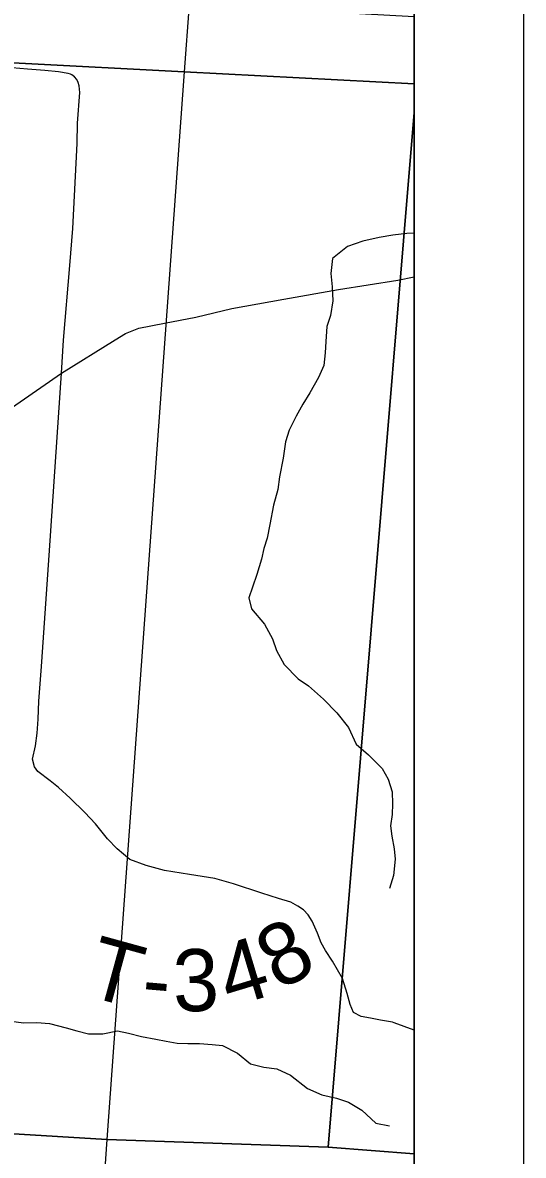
# Model space of a CAD drawing. Extents: x 39.8 to 73.8, y 13 to 35.
# Drawn here: x 48.304 to 48.763, y 29.851 to 30.888 of the extents above; entities that cross this region are included whole.
import ezdxf

# ---------------------------------------------------------------- set-up
doc = ezdxf.new("R2010")
doc.units = 0
for name, color, linetype in [('GM_X_Corporation', 7, 'Continuous'), ('GM_X_Minor_River', 7, 'Continuous'), ('GM_X_State_Route', 7, 'Continuous'), ('GM_X_Township_Road', 7, 'Continuous'), ('GM_X_Township_Road_Text', 7, 'Continuous'), ('SH_Data', 7, 'Continuous')]:
    doc.layers.add(name, color=color, linetype=linetype)

msp = doc.modelspace()

# ---------------------------------------------------------------- linework, layer by layer
at = {"layer": 'GM_X_Corporation'}
msp.add_lwpolyline([(47.095, 27.8783), (47.5149, 27.8498), (47.5414, 27.8484), (48.663, 27.7809), (48.663, 33.865), (43.6158, 33.865)], dxfattribs=at)
for points in [[(47.4415, 30.9593), (48.4569, 30.9045), (48.4524, 30.8427), (48.1497, 30.8585), (47.6837, 30.8829), (47.4356, 30.8958)], [(48.663, 30.8318), (48.663, 30.8931), (48.4569, 30.9045), (48.4524, 30.8427)], [(48.4524, 30.8427), (48.3814, 29.8655), (48.0851, 29.8835), (48.1497, 30.8585)], [(48.663, 30.8054), (48.663, 30.8318), (48.4524, 30.8427), (48.3814, 29.8655), (48.5842, 29.8582)], [(48.663, 29.8523), (48.663, 30.8054), (48.5842, 29.8582)], [(47.3645, 29.9274), (47.3755, 29.9267), (47.6104, 29.9124), (48.0851, 29.8835), (48.3814, 29.8655), (48.3118, 28.8573), (47.3001, 28.9116)], [(48.663, 28.8384), (48.663, 29.8523), (48.5842, 29.8582), (48.3814, 29.8655), (48.3118, 28.8573)]]:
    msp.add_lwpolyline(points, close=True, dxfattribs=at)
at = {"layer": 'GM_X_Minor_River'}
for p, q in [((48.6433, 30.6932), (48.6308, 30.6912)), ((48.6561, 30.6947), (48.6433, 30.6932)), ((48.663, 30.695), (48.6561, 30.6947)), ((48.602, 30.6828), (48.5881, 30.6718)), ((48.616, 30.6878), (48.602, 30.6828)), ((48.6308, 30.6912), (48.616, 30.6878)), ((48.5881, 30.6718), (48.5866, 30.6581)), ((48.5866, 30.6581), (48.5878, 30.646)), ((48.5878, 30.646), (48.5886, 30.6331)), ((48.5886, 30.6331), (48.5864, 30.6198)), ((48.5864, 30.6198), (48.583, 30.6095)), ((48.583, 30.6095), (48.582, 30.5959)), ((48.582, 30.5959), (48.5816, 30.5856)), ((48.5816, 30.5856), (48.5802, 30.5739)), ((48.5802, 30.5739), (48.5753, 30.5629)), ((48.5753, 30.5629), (48.5674, 30.5488)), ((48.5674, 30.5488), (48.561, 30.5385)), ((48.561, 30.5385), (48.555, 30.5275)), ((48.555, 30.5275), (48.5486, 30.5146)), ((48.5486, 30.5146), (48.5452, 30.504)), ((48.5452, 30.504), (48.543, 30.4892)), ((48.543, 30.4892), (48.5397, 30.4721)), ((48.5397, 30.4721), (48.5382, 30.4603)), ((48.5382, 30.4603), (48.5341, 30.4459)), ((48.5341, 30.4459), (48.5308, 30.4284)), ((48.5308, 30.4284), (48.5282, 30.4159)), ((48.5282, 30.4159), (48.5252, 30.4064)), ((48.5252, 30.4064), (48.523, 30.3965)), ((48.523, 30.3965), (48.5189, 30.3825)), ((48.5189, 30.3825), (48.5148, 30.3711)), ((48.5148, 30.3711), (48.5114, 30.3612)), ((48.5114, 30.3612), (48.5141, 30.351)), ((48.5141, 30.351), (48.5259, 30.337)), ((48.5259, 30.337), (48.5331, 30.3237)), ((48.5331, 30.3237), (48.537, 30.3131)), ((48.537, 30.3131), (48.5439, 30.3003)), ((48.5439, 30.3003), (48.5568, 30.287)), ((48.5568, 30.287), (48.5663, 30.2806)), ((48.5663, 30.2806), (48.58, 30.2685)), ((48.58, 30.2685), (48.5921, 30.256)), ((48.5921, 30.256), (48.6028, 30.2424)), ((48.6028, 30.2424), (48.6097, 30.2272)), ((48.6097, 30.2272), (48.6211, 30.2174)), ((48.6211, 30.2174), (48.6336, 30.2049)), ((48.6336, 30.2049), (48.6393, 30.1951)), ((48.6393, 30.1951), (48.6428, 30.1837)), ((48.6428, 30.1837), (48.6432, 30.1727)), ((48.6429, 30.1629), (48.6414, 30.1526)), ((48.6432, 30.1727), (48.6429, 30.1629)), ((48.6414, 30.1526), (48.6426, 30.1431)), ((48.6426, 30.1431), (48.6445, 30.1314)), ((48.6457, 30.1219), (48.6439, 30.1071)), ((48.6445, 30.1314), (48.6457, 30.1219)), ((48.6439, 30.1071), (48.6405, 30.095)), ((48.2916, 29.974), (48.3052, 29.9721)), ((48.3052, 29.9721), (48.3173, 29.9725)), ((48.3173, 29.9725), (48.3291, 29.9714)), ((48.3291, 29.9714), (48.3442, 29.9677)), ((48.3442, 29.9677), (48.3541, 29.9647)), ((48.3541, 29.9647), (48.3647, 29.9621)), ((48.3647, 29.9621), (48.3779, 29.9621)), ((48.3779, 29.9621), (48.3912, 29.9648)), ((48.3912, 29.9648), (48.4014, 29.9626)), ((48.4014, 29.9626), (48.4132, 29.9596)), ((48.4132, 29.9596), (48.4264, 29.9573)), ((48.4264, 29.9573), (48.4359, 29.9555)), ((48.4359, 29.9555), (48.4458, 29.9536)), ((48.4458, 29.9536), (48.4556, 29.9533)), ((48.4556, 29.9533), (48.4662, 29.9533)), ((48.4662, 29.9533), (48.478, 29.9522)), ((48.478, 29.9522), (48.4874, 29.9515)), ((48.4874, 29.9515), (48.5011, 29.9443)), ((48.5011, 29.9443), (48.5132, 29.9345)), ((48.5132, 29.9345), (48.5254, 29.9315)), ((48.5254, 29.9315), (48.5371, 29.93)), ((48.5371, 29.93), (48.5496, 29.9243)), ((48.5496, 29.9243), (48.5652, 29.9119)), ((48.5652, 29.9119), (48.5785, 29.9062)), ((48.5785, 29.9062), (48.5918, 29.9032)), ((48.5918, 29.9032), (48.6028, 29.8995)), ((48.6028, 29.8995), (48.6149, 29.8923)), ((48.6149, 29.8923), (48.6278, 29.8802)), ((48.6278, 29.8802), (48.6403, 29.878))]:
    msp.add_line(p, q, dxfattribs=at)
at = {"layer": 'GM_X_State_Route'}
msp.add_lwpolyline([(48.2829, 30.5275), (48.3399, 30.567), (48.3892, 30.5974), (48.3987, 30.6031), (48.4109, 30.608), (48.4344, 30.6125), (48.4629, 30.6181), (48.4959, 30.626), (48.5437, 30.6346), (48.5938, 30.6435), (48.6481, 30.6521), (48.663, 30.6552)], dxfattribs=at)
at = {"layer": 'GM_X_Township_Road'}
for points in [[(48.3399, 30.567), (48.3418, 30.597), (48.3475, 30.6653), (48.3503, 30.6994), (48.3543, 30.7772), (48.3547, 30.7958), (48.3566, 30.8238), (48.3565, 30.8269), (48.3562, 30.83), (48.3553, 30.8329), (48.3539, 30.8357), (48.352, 30.8381), (48.3495, 30.8399), (48.3482, 30.8405), (48.3461, 30.8411), (48.3372, 30.8427), (48.3247, 30.8438), (48.3089, 30.8451), (48.2876, 30.847), (48.2865, 30.8611), (48.2856, 30.8768), (48.285, 30.8976)], [(48.632, 29.9747), (48.623, 29.9763), (48.6144, 29.9779), (48.6075, 29.9816), (48.6043, 29.9889), (48.6016, 29.999), (48.5974, 30.0126), (48.5927, 30.0208), (48.5883, 30.0287), (48.5818, 30.0384), (48.5779, 30.0455), (48.5743, 30.0542), (48.5696, 30.0652), (48.5658, 30.0711), (48.5617, 30.0755), (48.5564, 30.079), (48.5501, 30.0826), (48.5387, 30.0861), (48.5235, 30.091), (48.4976, 30.0995), (48.4803, 30.1043), (48.4572, 30.1078), (48.4343, 30.1117), (48.4174, 30.1161), (48.4026, 30.1216), (48.3908, 30.1313), (48.3821, 30.1407), (48.3712, 30.1543), (48.3614, 30.1648), (48.348, 30.1778), (48.3373, 30.1877), (48.3296, 30.1936), (48.3184, 30.2021), (48.3152, 30.2066), (48.3135, 30.2135), (48.3162, 30.2257), (48.3176, 30.2372), (48.3186, 30.2502), (48.3192, 30.2667), (48.3215, 30.2985), (48.329, 30.4046), (48.3399, 30.567)], [(48.663, 29.9653), (48.6448, 29.9721), (48.643, 29.9727), (48.632, 29.9747)]]:
    msp.add_lwpolyline(points, dxfattribs=at)
at = {"layer": 'SH_Data'}
for p, q in [((48.763, 33.965), (48.763, 26.965)), ((48.663, 33.865), (48.663, 27.065))]:
    msp.add_line(p, q, dxfattribs=at)

# ---------------------------------------------------------------- texts
at = {"layer": 'GM_X_Township_Road_Text'}
for s, rotation, p in [('8', 28.7787, (48.5392, 30.001)), ('T', 344.6145, (48.3602, 29.9977)), ('4', 16.8225, (48.4938, 29.9859)), ('3', 1.5835, (48.4426, 29.9823)), ('-', 355.1297, (48.4124, 29.9845))]:
    msp.add_text(s, height=0.0568, rotation=rotation, dxfattribs=at).set_placement(p)

doc.saveas('drawing.dxf')
